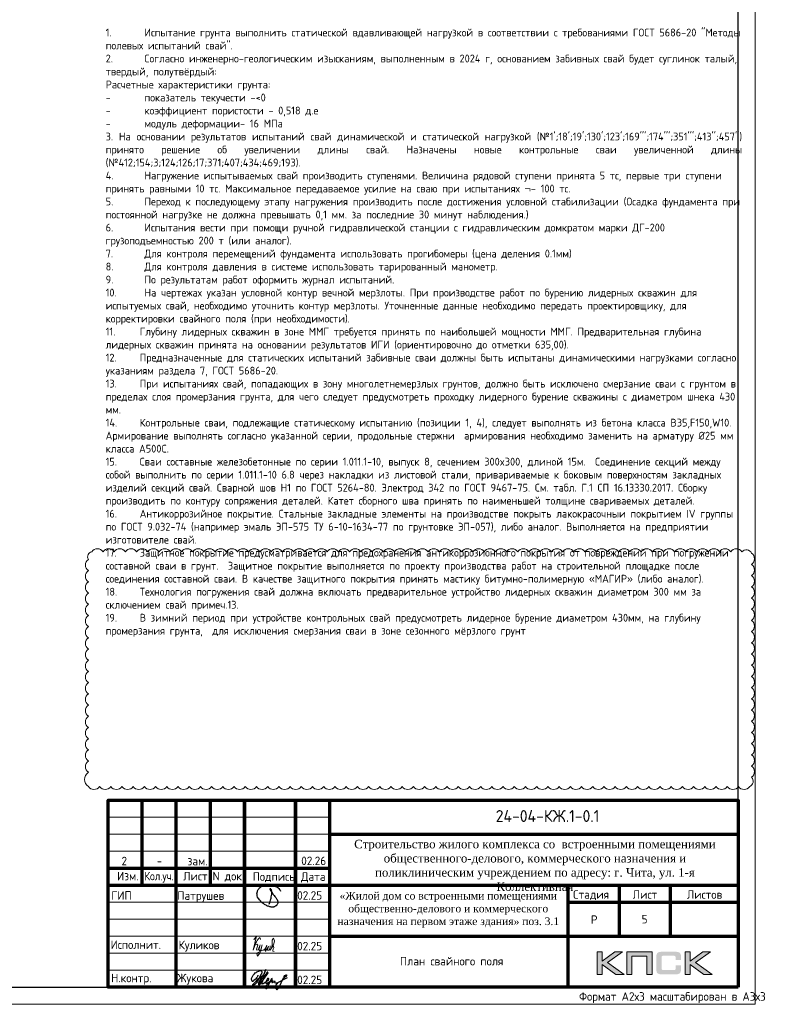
# Model space of a CAD drawing. Header units: millimetres. Extents: x -93479 to 1057970, y -66333 to 172656.
# Tile 287 of 473: x 399075 to 421495, y 70897 to 99822. Entities that reach past the tile are written whole.
import ezdxf
from ezdxf.enums import TextEntityAlignment as Align

# ---------------------------------------------------------------- set-up
doc = ezdxf.new("R2010")
doc.units = ezdxf.units.MM
for name, color, linetype, lineweight in [('Выноски', 20, 'Continuous', 20), ('Каркасы ригель', 3, 'Continuous', 0), ('РАЗМЕРЫ', 7, 'Continuous', 9), ('Рамка', 7, 'Continuous', 70), ('Текст', 7, 'Continuous', 25), ('ТОНКИЕ', 7, 'Continuous', 9)]:
    doc.layers.add(name, color=color, linetype=linetype, lineweight=lineweight)
doc.layers.add('Рамка печать', color=7, linetype='Continuous')
doc.layers.add('ТОЛСТЫЕ_ОСНОВНЫЕ', color=6, linetype='Continuous')
doc.styles.add('GOST-2.304_Type-B', font='GOST_Common.ttf')
doc.styles.add('style1', font='GOST_Common.ttf', dxfattribs={"height": 500})
doc.styles.add('ГОСТ', font='GOST_Common.ttf')

# ---------------------------------------------------------------- blocks, each defined once
blk = doc.blocks.new('*U2041')
at = {"color": 7}
blk.add_point((1216.57, 1.2), dxfattribs=at)
at = {"layer": 'ТОЛСТЫЕ_ОСНОВНЫЕ', "color": 7}
blk.add_lwpolyline([(20, 5), (1256, 5), (1256, 589), (20, 589)], close=True, dxfattribs=at)
at = {"layer": 'ТОНКИЕ', "color": 7}
blk.add_lwpolyline([(0, 0), (1261, 0), (1261, 594), (0, 594)], close=True, dxfattribs=at)
at = {"layer": 'Текст', "style": 'style1'}
blk.add_text('Формат А2х3 масштабирован в А3х3', height=2.5, dxfattribs=at).set_placement((1209.25, 1.06))
blk = doc.blocks.new('11')
at = {"layer": 'ТОНКИЕ'}
for p, q in [((48016, 66806), (48038, 66823)), ((48038, 66823), (48060, 66786)), ((47885, 66608), (47944, 66700)), ((47944, 66700), (47962, 66737)), ((47962, 66737), (47989, 66781)), ((47989, 66781), (48016, 66806)), ((48060, 66786), (48058, 66769))]:
    blk.add_line(p, q, dxfattribs=at)
blk.add_lwpolyline([(47863, 66761), (47937, 66865), (47843, 66458), (47885, 66564), (47905, 66616), (47954, 66628), (47979, 66606), (47957, 66539), (47937, 66487), (47947, 66458), (47991, 66470), (48051, 66611), (48041, 66569), (48023, 66505), (48023, 66448), (48065, 66448), (48090, 66529), (48110, 66608), (48043, 66369), (47972, 66275), (47954, 66344), (47991, 66389), (48078, 66431), (48142, 66470), (48154, 66441), (48204, 66512), (48246, 66606), (48209, 66455), (48204, 66418), (48295, 66574), (48265, 66463), (48265, 66455), (48312, 66453), (48342, 66529), (48347, 66584), (48337, 66465), (48349, 66453), (48401, 66569), (48443, 66616), (48461, 66678), (48466, 66727), (48436, 66811), (48399, 66754), (48399, 66618), (48389, 66549), (48374, 66507), (48416, 66564), (48441, 66576), (48451, 66524), (48433, 66482), (48419, 66453), (48424, 66428), (48458, 66421)], dxfattribs=at)
blk = doc.blocks.new('яяя')
at = {"lineweight": 30}
for points in [[(345424, 110432), (345425, 110410), (345424, 110397), (345417, 110379), (345406, 110350), (345390, 110319), (345357, 110275), (345310, 110221), (345265, 110176), (345198, 110110), (345161, 110077), (345133, 110066), (345116, 110066), (345102, 110075), (345090, 110091), (345082, 110115), (345074, 110146), (345066, 110182), (345064, 110206), (345067, 110234), (345077, 110278), (345095, 110320), (345114, 110361), (345134, 110395), (345159, 110428), (345195, 110469), (345228, 110506), (345284, 110560), (345331, 110595), (345379, 110625), (345435, 110648), (345486, 110670), (345532, 110686), (345573, 110696), (345605, 110698), (345621, 110695), (345635, 110687), (345648, 110671), (345656, 110649), (345659, 110625), (345659, 110583), (345656, 110553), (345647, 110523), (345635, 110489), (345387, 110033), (345349, 109985), (345311, 109948), (345247, 109889), (345209, 109858), (345192, 109844), (345180, 109837), (345157, 109833), (345150, 109835), (345140, 109842), (345135, 109856), (345138, 109881), (345148, 109892), (345183, 109930), (345267, 110024), (345343, 110105), (345455, 110213), (345617, 110343), (345775, 110456), (345811, 110526), (345838, 110607), (345890, 110740), (345902, 110771), (345698, 110295), (345672, 110226), (345626, 110132), (345572, 110032), (345518, 109953), (345481, 109918), (345497, 110001), (345567, 110147), (345655, 110301), (345760, 110442)], [(345481, 109918), (345476, 109896), (345475, 109874), (345485, 109861), (345506, 109866), (345539, 109891), (345632, 109983), (345968, 110450), (346022, 110527), (346029, 110560), (346027, 110579), (346026, 110590), (346010, 110605), (345993, 110609), (345975, 110601), (345962, 110584), (345954, 110562), (345857, 110421), (345783, 110292), (345741, 110183), (345701, 110079), (345665, 109985), (345660, 109952), (345666, 109929), (345669, 109915), (345682, 109910), (345702, 109914), (345735, 109941), (345846, 110007), (346065, 110160), (346075, 110193), (346070, 110217), (346066, 110236), (346052, 110241), (346030, 110241), (346007, 110228), (345978, 110203), (345960, 110164), (345892, 110010), (345895, 109986), (345904, 109966), (345925, 109964), (345969, 109968), (346045, 110000), (346218, 110114), (346261, 110154), (346280, 110184), (346282, 110210), (346278, 110225), (346263, 110229), (346241, 110222), (346220, 110198), (346162, 110049), (345989, 109904), (345932, 109849), (345906, 109805), (345891, 109739), (345890, 109690), (345899, 109652), (345924, 109647), (345956, 109655), (345980, 109674), (346058, 109838), (346158, 110046), (346261, 110098), (346314, 110120), (346292, 110079), (346269, 110036), (346261, 110008), (346267, 109998), (346293, 109998), (346363, 110039), (346445, 110095), (346421, 110068), (346414, 110040), (346407, 110011), (346416, 109990), (346466, 109972), (346509, 109977), (346574, 109984), (347172, 110293)], [(346586, 109971), (346543, 109917), (346509, 109873), (346489, 109825), (346475, 109767), (346472, 109710), (346478, 109675), (346485, 109641), (346501, 109621), (346517, 109602), (346542, 109589), (346568, 109592), (346605, 109620), (346680, 109731), (346736, 109842), (346865, 110115), (346962, 110290), (346969, 110318), (346979, 110360), (347013, 110403), (347056, 110434), (347091, 110450), (347109, 110450), (347121, 110434), (347115, 110405), (347072, 110355), (347012, 110307), (346924, 110222)]]:
    blk.add_lwpolyline(points, dxfattribs=at)
blk = doc.blocks.new('Патрушев')
at = {"color": 7, "lineweight": 25}
blk.add_lwpolyline([(58.5, -35.1), (59.7, -32), (60.2, -29.8), (60.5, -28.8), (60.8, -27.6), (61.1, -26.3), (61.4, -24.7), (61.6, -23), (61.8, -21.6), (61.8, -20.5), (61.7, -19.5), (61.5, -18.6), (61.3, -17.9), (61, -17.3), (60.6, -16.9), (60.5, -16.7), (60.4, -16.6), (60.3, -16.5), (60, -16.4), (59.7, -16.4), (59.6, -16.4), (59.4, -16.5), (59.3, -16.7), (59.3, -17), (59.4, -17.1), (61.8, -21), (63.1, -22.9), (63.7, -23.6), (64.5, -24.6), (65.5, -25.9), (66.4, -27.1), (66.9, -27.7), (67.4, -28.4), (67.7, -28.9), (68, -29.5), (68.4, -30.4), (68.7, -31), (68.8, -31.7), (68.9, -32.2), (68.9, -32.7), (68.9, -33.3), (68.8, -33.8), (68.6, -34.6), (68.3, -35.2), (67.9, -35.7), (67.6, -36.2), (66.9, -36.8), (66.4, -37.1), (65.9, -37.5), (65.3, -37.9), (64.8, -38.1), (64.1, -38.3), (63.6, -38.4), (62.5, -38.5), (61.6, -38.5), (60.9, -38.4), (60.1, -38.3), (59.3, -38), (58.4, -37.7), (57.7, -37.5), (56.6, -37.3), (55.9, -36.9), (54.9, -36.3), (53.8, -35.7), (53.1, -35.2), (52.2, -34.7), (51.3, -34.1), (50.1, -33.3), (49.1, -32.3), (48, -31.1), (47.1, -29.9), (46.1, -28.7), (45.2, -27.6), (44.7, -26.5), (44.3, -25.1), (44, -24.3), (44, -23.3), (43.9, -22.5), (44, -21.5), (44.2, -20.6), (44.5, -20), (44.7, -19.1), (45, -18.2), (45.5, -17.4), (45.8, -16.9), (46.4, -16.1), (47, -15.5), (47.8, -14.8), (48.6, -14.3), (49.4, -13.8), (50.5, -13.3), (51.6, -12.9), (52.7, -12.5), (54.2, -12.1), (55.4, -11.9), (56.9, -11.8), (58.3, -11.8), (59.6, -11.9), (61, -12.1), (62.7, -12.4), (64.5, -12.9), (66.2, -13.6), (67.6, -14.3), (68.9, -15.1), (70, -16.3), (71.1, -17.5), (71.7, -18.3), (72.3, -19.3)], dxfattribs=at)
blk = doc.blocks.new('A$Cd09756da')
at = {"layer": 'Рамка печать', "lineweight": 20}
h = blk.add_hatch(color=7, dxfattribs=at)
h.paths.add_polyline_path([(-3400, 1040), (-3624, 1040), (-3991, 764), (-3991, 1040), (-4146, 1040), (-4146, 378), (-3991, 378), (-3991, 669), (-3594, 378), (-3346, 378), (-3840, 728)])
h.paths.add_polyline_path([(-3122, 915), (-2683, 915), (-2683, 378), (-2529, 378), (-2529, 1040), (-2693, 1040), (-3276, 1040), (-3276, 883), (-3276, 378), (-3122, 378)])
h.paths.add_polyline_path([(-1408, 1043), (-1563, 1043), (-1563, 380), (-1408, 380), (-1408, 672), (-1011, 380), (-763, 380), (-1257, 731), (-817, 1043), (-1041, 1043), (-1408, 767)])
blk.add_hatch(color=7, dxfattribs=at).paths.add_polyline_path([(-1693, 970), (-1695, 977), (-1697, 983), (-1701, 989), (-1704, 996), (-1708, 1000), (-1712, 1005), (-1716, 1010), (-1720, 1014), (-1725, 1017), (-1731, 1021), (-1737, 1025), (-1744, 1028), (-1750, 1030), (-1758, 1033), (-1765, 1035), (-1783, 1038), (-1802, 1041), (-1823, 1043), (-1846, 1043), (-2242, 1043), (-2265, 1043), (-2285, 1041), (-2305, 1038), (-2322, 1035), (-2330, 1032), (-2338, 1030), (-2344, 1028), (-2351, 1024), (-2357, 1021), (-2363, 1017), (-2368, 1014), (-2372, 1010), (-2376, 1005), (-2380, 1000), (-2384, 996), (-2387, 989), (-2390, 983), (-2393, 976), (-2396, 970), (-2398, 962), (-2401, 946), (-2404, 928), (-2406, 908), (-2406, 887), (-2406, 538), (-2406, 516), (-2404, 496), (-2401, 478), (-2398, 461), (-2396, 454), (-2393, 447), (-2390, 440), (-2387, 434), (-2384, 429), (-2380, 423), (-2376, 419), (-2372, 414), (-2368, 410), (-2362, 406), (-2357, 403), (-2351, 399), (-2344, 396), (-2337, 394), (-2330, 391), (-2322, 389), (-2305, 385), (-2285, 383), (-2264, 381), (-2242, 380), (-1846, 380), (-1823, 381), (-1802, 382), (-1783, 385), (-1766, 389), (-1758, 391), (-1750, 393), (-1744, 396), (-1737, 399), (-1731, 402), (-1725, 406), (-1720, 410), (-1716, 414), (-1712, 418), (-1708, 423), (-1704, 428), (-1701, 434), (-1697, 440), (-1695, 446), (-1693, 454), (-1690, 461), (-1686, 478), (-1684, 496), (-1682, 516), (-1682, 538), (-1682, 647), (-1836, 647), (-1836, 558), (-1836, 552), (-1837, 546), (-1838, 540), (-1840, 535), (-1842, 530), (-1844, 526), (-1846, 522), (-1850, 519), (-1853, 515), (-1857, 513), (-1862, 511), (-1867, 508), (-1872, 507), (-1878, 506), (-1884, 506), (-1890, 505), (-2209, 505), (-2214, 506), (-2219, 506), (-2223, 508), (-2227, 511), (-2231, 513), (-2235, 516), (-2238, 519), (-2241, 523), (-2244, 528), (-2246, 532), (-2248, 536), (-2249, 541), (-2251, 551), (-2252, 560), (-2252, 878), (-2252, 884), (-2251, 889), (-2250, 894), (-2248, 899), (-2247, 903), (-2245, 906), (-2242, 910), (-2240, 913), (-2236, 916), (-2233, 919), (-2229, 921), (-2225, 922), (-2220, 923), (-2215, 924), (-2210, 925), (-2204, 925), (-1890, 925), (-1884, 925), (-1878, 924), (-1872, 923), (-1868, 921), (-1863, 919), (-1858, 917), (-1854, 914), (-1851, 911), (-1847, 907), (-1844, 903), (-1842, 899), (-1840, 894), (-1838, 889), (-1837, 884), (-1836, 878), (-1836, 872), (-1836, 799), (-1682, 799), (-1682, 887), (-1682, 908), (-1684, 928), (-1686, 946), (-1690, 962)])
at = {"layer": 'Рамка', "color": 7}
for p, q in [((-17500, 3000), (-17500, 5500)), ((-15500, 3000), (-15500, 5500)), ((-12000, 4500), (0, 4500)), ((-18500, 3500), (-12000, 3500)), ((-18500, 3000), (0, 3000)), ((-3500, 3000), (-3500, 1500)), ((-2000, 3000), (-2000, 1500)), ((-5000, 2500), (0, 2500)), ((-5000, 2500), (0, 2500)), ((-12000, 1500), (0, 1500))]:
    blk.add_line(p, q, dxfattribs=at)
at = {"layer": 'Рамка'}
for p, q in [((-16500, 0), (-16500, 5500)), ((-14500, 0), (-14500, 5500)), ((-14500, 5500), (-14500, 0)), ((-13000, 5500), (-13000, 0)), ((-13000, 0), (-13000, 5500)), ((-12000, 5500), (-12000, 0)), ((-5000, 3000), (-5000, 0))]:
    blk.add_line(p, q, dxfattribs=at)
at = {"layer": 'Рамка', "color": 7, "lineweight": 15}
for p, q in [((-18500, 5000), (-12000, 5000)), ((-18500, 4500), (-12000, 4500)), ((-18500, 4000), (-12000, 4000)), ((-18500, 2500), (-12000, 2500)), ((-18500, 2000), (-12000, 2000)), ((-18500, 1500), (-12000, 1500)), ((-18500, 1000), (-12000, 1000)), ((-18500, 500), (-12000, 500))]:
    blk.add_line(p, q, dxfattribs=at)
at = {"layer": 'Рамка'}
blk.add_lwpolyline([(0, 0), (-18500, 0), (-18500, 5500), (0, 5500)], close=True, dxfattribs=at)
at = {"layer": 'Рамка печать', "color": 7, "lineweight": 20}
for points in [[(-4146, 378), (-4146, 1040), (-3991, 1040), (-3991, 764), (-3624, 1040), (-3400, 1040), (-3840, 728), (-3346, 378), (-3594, 378), (-3991, 669), (-3991, 378), (-4146, 378)], [(-3122, 378), (-3122, 915), (-2683, 915), (-2683, 378), (-2529, 378), (-2529, 1040), (-2693, 1040), (-3276, 1040), (-3276, 883), (-3276, 378), (-3122, 378)], [(-1563, 380), (-1563, 1043), (-1408, 1043), (-1408, 767), (-1041, 1043), (-817, 1043), (-1257, 731), (-763, 380), (-1011, 380), (-1408, 672), (-1408, 380), (-1563, 380)]]:
    blk.add_lwpolyline(points, close=True, dxfattribs=at)
at = {"color": 5, "xscale": 24.5, "yscale": 24.5, "zscale": 24.5}
blk.add_blockref('Патрушев', (-15207, 3298), dxfattribs=at)
at = {"color": 2, "lineweight": 60, "xscale": 0.5, "yscale": 0.5, "zscale": 0.5}
blk.add_blockref('яяя', (-186821, -54859), dxfattribs=at)
at = {"layer": 'Выноски', "color": 0}
blk.add_blockref('11', (-62086, -65365), dxfattribs=at)
at = {"layer": 'Текст', "color": 7, "style": 'ГОСТ'}
blk.add_text('24-04-КЖ.1-0.1', height=350, dxfattribs=at).set_placement((-5599, 5031), align=Align.MIDDLE_CENTER)
for s, p in [('Изм.', (-18237, 3141)), ('Лист', (-16298, 3139)), ('N док.', (-15435, 3141)), ('Подпись', (-14257, 3127)), ('Дата', (-12835, 3127)), ('Стадия', (-4850, 2600)), ('Лист', (-3100, 2600)), ('Листов', (-1508, 2600)), ('Р', (-4328, 1863))]:
    blk.add_text(s, height=250, dxfattribs=at).set_placement(p)
at = {"layer": 'Текст', "color": 7, "style": 'ГОСТ', "width": 0.9}
blk.add_text('Кол.уч.', height=250, dxfattribs=at).set_placement((-17435, 3143))
at = {"layer": 'Текст', "color": 7, "style": 'ГОСТ'}
for s, width, gutter_width, heights, insert, char_height, attachment_point in [('\\pxqc;{\\fTimes New Roman|b0|i0|c204|p18;\\C256;Строительство жилого комплекса со  встроенными помещениями общественного-делового, коммерческого назначения и поликлиническим учреждением по адресу: г. Чита, ул. 1-я Коллективная}', 11543.07, 12.5, [0], (-11741, 4333), 250, 1), ('\\pxqc;{\\fTimes New Roman|b0|i0|c204|p18;\\C256;«Жилой дом со встроенными помещениями общественно-делового и коммерческого назначения на первом этаже здания» поз. 3.1}', 7000, 12.5, [1500], (-12014, 2803), 225, 1), ('{\\C256;Куликов}', 2000, 1250, [0], (-16432, 1050), 250, 7)]:
    blk.add_mtext_dynamic_manual_height_columns(s, width=width, gutter_width=gutter_width, heights=heights, dxfattribs=dict(at, insert=insert, char_height=char_height, attachment_point=attachment_point))
at = {"layer": 'Текст', "color": 7, "char_height": 250, "attachment_point": 7, "style": 'ГОСТ'}
for s, insert in [('ГИП', (-18407, 2573)), ('02.25', (-12950, 2573)), ('Патрушев', (-16471, 2500)), ('Исполнит.', (-18427, 1127)), ('02.25', (-12950, 1085)), ('Н.контр.', (-18413, 79)), ('Жукова', (-16477, 79)), ('02.25', (-12950, 93))]:
    blk.add_mtext(s, dxfattribs=dict(at, insert=insert))
blk = doc.blocks.new('*T2483')
at = {"layer": 'Каркасы ригель', "color": 0, "linetype": 'ByBlock', "lineweight": -2, "ltscale": 100, "transparency": 16777216}
for p, q in [((0, 0), (1500, 0)), ((0, -1000), (1500, -1000))]:
    blk.add_line(p, q, dxfattribs=at)
at = {"layer": 'Каркасы ригель', "color": 0, "linetype": 'ByBlock', "lineweight": 50, "ltscale": 100, "transparency": 16777216}
for p, q in [((0, 0), (0, -1000)), ((1500, 0), (1500, -1000))]:
    blk.add_line(p, q, dxfattribs=at)
at = {"layer": 'Каркасы ригель', "color": 0, "linetype": 'Continuous', "lineweight": 0, "ltscale": 100, "transparency": 16777216, "insert": (750, -500), "char_height": 250, "width": 1000, "attachment_point": 5, "style": 'ГОСТ'}
blk.add_mtext('5', dxfattribs=at)

msp = doc.modelspace()

# ---------------------------------------------------------------- linework, layer by layer
at = {"layer": 'РАЗМЕРЫ', "color": 240, "true_color": 0xed1f24}
msp.add_lwpolyline([(401090.6, 77294.1, 0.5205671), (401419.7, 77294.1, 0.5205671), (401748.8, 77294.1, 0.5205671), (402077.9, 77294.1, 0.5205671), (402407, 77294.1, 0.5205671), (402736.1, 77294.1, 0.5205671), (403065.2, 77294.1, 0.5205671), (403394.3, 77294.1, 0.5205671), (403723.4, 77294.1, 0.5205671), (404052.5, 77294.1, 0.5205671), (404381.6, 77294.1, 0.5205671), (404710.7, 77294.1, 0.5205671), (405039.8, 77294.1, 0.5205671), (405368.9, 77294.1, 0.5205671), (405698, 77294.1, 0.5205671), (406027.1, 77294.1, 0.5205671), (406356.2, 77294.1, 0.5205671), (406685.3, 77294.1, 0.5205671), (407014.4, 77294.1, 0.5205671), (407343.5, 77294.1, 0.5205671), (407672.6, 77294.1, 0.5205671), (408001.7, 77294.1, 0.5205671), (408330.8, 77294.1, 0.5205671), (408659.9, 77294.1, 0.5205671), (408989, 77294.1, 0.5205671), (409318.1, 77294.1, 0.5205671), (409647.2, 77294.1, 0.5205671), (409976.3, 77294.1, 0.5205671), (410305.4, 77294.1, 0.5205671), (410634.5, 77294.1, 0.5205671), (410963.6, 77294.1, 0.5205671), (411292.7, 77294.1, 0.5205671), (411621.8, 77294.1, 0.5205671), (411950.9, 77294.1, 0.5205671), (412280, 77294.1, 0.5205671), (412609.1, 77294.1, 0.5205671), (412938.2, 77294.1, 0.5205671), (413267.3, 77294.1, 0.5205671), (413596.4, 77294.1, 0.5205671), (413925.5, 77294.1, 0.5205671), (414254.6, 77294.1, 0.5205671), (414583.7, 77294.1, 0.5205671), (414912.8, 77294.1, 0.5205671), (415241.9, 77294.1, 0.5205671), (415571, 77294.1, 0.5205671), (415900.2, 77294.1, 0.5205671), (416229.3, 77294.1, 0.5205671), (416558.4, 77294.1, 0.5205671), (416887.5, 77294.1, 0.5205671), (417216.6, 77294.1, 0.5205671), (417545.7, 77294.1, 0.5205671), (417874.8, 77294.1, 0.5205671), (418203.9, 77294.1, 0.5205671), (418533, 77294.1, 0.5205671), (418862.1, 77294.1, 0.5205671), (419191.2, 77294.1, 0.5205671), (419520.3, 77294.1, 0.5205671), (419849.4, 77294.1, 0.5205671), (420178.5, 77294.1, 0.5205671), (420507.6, 77294.1, 0.5205671), (420563.8, 77567, 0.5205671), (420563.8, 77896.1, 0.5205671), (420563.8, 78225.2, 0.5205671), (420563.8, 78554.3, 0.5205671), (420563.8, 78883.4, 0.5205671), (420563.8, 79212.5, 0.5205671), (420563.8, 79541.6, 0.5205671), (420563.8, 79870.7, 0.5205671), (420563.8, 80199.8, 0.5205671), (420563.8, 80528.9, 0.5205671), (420563.8, 80858, 0.5205671), (420563.8, 81187.1, 0.5205671), (420563.8, 81516.2, 0.5205671), (420563.8, 81845.3, 0.5205671), (420563.8, 82174.4, 0.5205671), (420563.8, 82503.5, 0.5205671), (420563.8, 82832.6, 0.5205671), (420563.8, 83161.7, 0.5205671), (420563.8, 83490.8, 0.5205671), (420563.8, 83819.9, 0.5205671), (420563.8, 84149, 0.5205671), (420279.6, 84193.9, 0.5205671), (419950.5, 84193.9, 0.5205671), (419621.4, 84193.9, 0.5205671), (419292.3, 84193.9, 0.5205671), (418963.2, 84193.9, 0.5205671), (418634.1, 84193.9, 0.5205671), (418305, 84193.9, 0.5205671), (417975.9, 84193.9, 0.5205671), (417646.8, 84193.9, 0.5205671), (417317.7, 84193.9, 0.5205671), (416988.6, 84193.9, 0.5205671), (416659.5, 84193.9, 0.5205671), (416330.4, 84193.9, 0.5205671), (416001.3, 84193.9, 0.5205671), (415672.2, 84193.9, 0.5205671), (415343.1, 84193.9, 0.5205671), (415014, 84193.9, 0.5205671), (414684.9, 84193.9, 0.5205671), (414355.8, 84193.9, 0.5205671), (414026.7, 84193.9, 0.5205671), (413697.6, 84193.9, 0.5205671), (413368.5, 84193.9, 0.5205671), (413039.4, 84193.9, 0.5205671), (412710.3, 84193.9, 0.5205671), (412381.2, 84193.9, 0.5205671), (412052.1, 84193.9, 0.5205671), (411723, 84193.9, 0.5205671), (411393.9, 84193.9, 0.5205671), (411064.8, 84193.9, 0.5205671), (410735.7, 84193.9, 0.5205671), (410406.6, 84193.9, 0.5205671), (410077.5, 84193.9, 0.5205671), (409748.4, 84193.9, 0.5205671), (409419.3, 84193.9, 0.5205671), (409090.2, 84193.9, 0.5205671), (408761.1, 84193.9, 0.5205671), (408432, 84193.9, 0.5205671), (408102.9, 84193.9, 0.5205671), (407773.8, 84193.9, 0.5205671), (407444.7, 84193.9, 0.5205671), (407115.6, 84193.9, 0.5205671), (406786.5, 84193.9, 0.5205671), (406457.4, 84193.9, 0.5205671), (406128.3, 84193.9, 0.5205671), (405799.1, 84193.9, 0.5205671), (405470, 84193.9, 0.5205671), (405140.9, 84193.9, 0.5205671), (404811.8, 84193.9, 0.5205671), (404482.7, 84193.9, 0.5205671), (404153.6, 84193.9, 0.5205671), (403824.5, 84193.9, 0.5205671), (403495.4, 84193.9, 0.5205671), (403166.3, 84193.9, 0.5205671), (402837.2, 84193.9, 0.5205671), (402508.1, 84193.9, 0.5205671), (402179, 84193.9, 0.5205671), (401849.9, 84193.9, 0.5205671), (401520.8, 84193.9, 0.5205671), (401191.7, 84193.9, 0.5205671), (401090.6, 83965.9, 0.5205671), (401090.6, 83636.8, 0.5205671), (401090.6, 83307.7, 0.5205671), (401090.6, 82978.6, 0.5205671), (401090.6, 82649.5, 0.5205671), (401090.6, 82320.4, 0.5205671), (401090.6, 81991.3, 0.5205671), (401090.6, 81662.2, 0.5205671), (401090.6, 81333.1, 0.5205671), (401090.6, 81004, 0.5205671), (401090.6, 80674.9, 0.5205671), (401090.6, 80345.8, 0.5205671), (401090.6, 80016.7, 0.5205671), (401090.6, 79687.6, 0.5205671), (401090.6, 79358.5, 0.5205671), (401090.6, 79029.4, 0.5205671), (401090.6, 78700.3, 0.5205671), (401090.6, 78371.2, 0.5205671), (401090.6, 78042.1, 0.5205671), (401090.6, 77713, 0.5205671)], format="xyb", close=True, dxfattribs=at)

# ---------------------------------------------------------------- block references
at = {"xscale": 100, "yscale": 100, "zscale": 100}
msp.add_blockref('*U2041', (294572.1, 70897.1), dxfattribs=at)
at = {"lineweight": 50, "ltscale": 100}
msp.add_blockref('A$Cd09756da', (420172.1, 71397.1), dxfattribs=at)
msp.add_blockref('*T2483', (416672.1, 73897.1))

# ---------------------------------------------------------------- texts
at = {"layer": 'Текст', "color": 7, "style": 'ГОСТ'}
for s, p in [('2', (402063.8, 74981.5)), ('02.26', (407340.8, 74986.5)), ('зам.', (404002.7, 74978.8))]:
    msp.add_text(s, height=250, dxfattribs=at).set_placement(p)
at = {"layer": 'Текст', "color": 7, "style": 'ГОСТ', "width": 0.9}
msp.add_text('-', height=250, dxfattribs=at).set_placement((403105.1, 74983))
at = {"layer": 'Текст', "insert": (401598.8, 99559.2), "char_height": 250, "width": 18632.06, "attachment_point": 1, "style": 'GOST-2.304_Type-B'}
msp.add_mtext('\\pxa0.66667,sm1;{\\H0.91667x;1.^I Испытание грунта выполнить статической вдавливающей нагрузкой в соответствии с требованиями ГОСТ 5686-20 "Методы полевых испытаний свай".\\P2.^I Согласно инженерно-геологическим изысканиям, выполненным в 2024 г, основанием забивных свай будет суглинок талый, твердый, полутвёрдый:\\PРасчетные характеристики грунта:\\P-^I показатель текучести -<0\\P-^I коэффициент пористости - 0,518 д.е\\P-^I модуль деформации- 16 МПа\\P\\pqj;З. На основании результатов испытаний свай динамической и статической нагрузкой (№1\';18\';19\';130\';123\';169\'\'\';174\'\'\';351\'\'\';413\'\';457\'\') принято решение об увеличении длины свай. Назначены новые контрольные сваи увеличенной длины (№412;154;3;124;126;17;371;407;434;469;193).\\P\\pq*;4.^I Нагружение испытываемых свай производить ступенями. Величина рядовой ступени принята 5 тс, первые три ступени принять равными 10 тс. Максимальное передаваемое усилие на сваю при испытаниях ¬- 100 тс. \\P5.^I Переход к последующему этапу нагружения производить после достижения условной стабилизации (Осадка фундамента при постоянной нагрузке не должна превышать 0,1 мм. за последние 30 минут наблюдения.)\\P6.^I Испытания вести при помощи ручной гидравлической станции с гидравлическим домкратом марки ДГ-200 грузоподъемностью 200 т (или аналог). \\P7.^I Для контроля перемещений фундамента использовать проrибомеры (цена деления 0.1мм)\\P8.^I Для контроля давления в системе использовать тарированный манометр.\\P9.^I По результатам работ оформить журнал испытаний.\\P10.^I На чертежах указан условной контур вечной мерзлоты. При производстве работ по бурению лидерных скважин для испытуемых свай, необходимо уточнить контур мерзлоты. Уточненные данные необходимо передать проектировщику, для корректировки свайного поля (при необходимости).\\P11.^IГлубину лидерных скважин в зоне ММГ требуется принять по наибольшей мощности ММГ. Предварительная глубина лидерных скважин принята на основании результатов ИГИ (ориентировочно до отметки 635,00).\\P12.^IПредназначенные для статических испытаний забивные сваи должны быть испытаны динамическими нагрузками согласно указаниям раздела 7, ГОСТ 5686-20.\\P13.^IПри испытаниях свай, попадающих в зону многолетнемерзлых грунтов, должно быть исключено смерзание сваи с грунтом в пределах слоя промерзания грунта, для чего следует предусмотреть проходку лидерного бурение скважины с диаметром шнека 430 мм.\\P14.^IКонтрольные сваи, подлежащие статическому испытанию (позиции 1, 4), следует выполнять из бетона класса B35,F150,W10. Армирование выполнять согласно указанной серии, продольные стержни  армирования необходимо заменить на арматуру %%C25 мм класса A500C.\\P15.^IСваи составные железобетонные по серии 1.011.1-10, выпуск 8, сечением 300x300, длиной 15м.  Соединение секций между собой выполнить по серии 1.011.1-10 6.8 через накладки из листовой стали, привариваемые к боковым поверхностям закладных изделий секций свай. Сварной шов Н1 по ГОСТ 5264-80. Электрод 342 по ГОСТ 9467-75. См. табл. Г.1 СП 16.13330.2017. Сборку производить по контуру сопряжения деталей. Катет сборного шва принять по наименьшей толщине свариваемых деталей.\\P16.^IАнтикоррозийное покрытие. Стальные закладные элементы на производстве покрыть лакокрасочныи покрытием IV группы по ГОСТ 9.032-74 (например эмаль ЭП-575 ТУ 6-10-1634-77 по грунтовке ЭП-057), либо аналог. Выполняется на предприятии изготовителе свай. \\P17.^IЗащитное покрытие предусматривается для предохранения антикоррозионного покрытия от повреждений при погружении составной сваи в грунт.  Защитное покрытие выполняется по проекту производства работ на строительной площадке после соединения составной сваи. В качестве защитного покрытия принять мастику битумно-полимерную «МАГИР» (либо аналог).\\P18.^IТехнология погружения свай должна включать предварительное устройство лидерных скважин диаметром 300 мм за сключением свай примеч.13.\\P19.^IВ зимний период при устройстве контрольных свай предусмотреть лидерное бурение диаметром 430мм, на глубину промерзания грунта,  для исключения смерзания сваи в зоне сезонного мёрзлого грунт}', dxfattribs=at)
at = {"layer": 'Текст', "color": 7, "insert": (408255.9, 72913.7), "char_height": 250, "attachment_point": 1, "style": 'ГОСТ'}
msp.add_mtext_dynamic_manual_height_columns('\\pxsm1.5,qc;\\PПлан свайного поля', width=7000, gutter_width=12.5, heights=[1500], dxfattribs=at)

doc.saveas('drawing.dxf')
